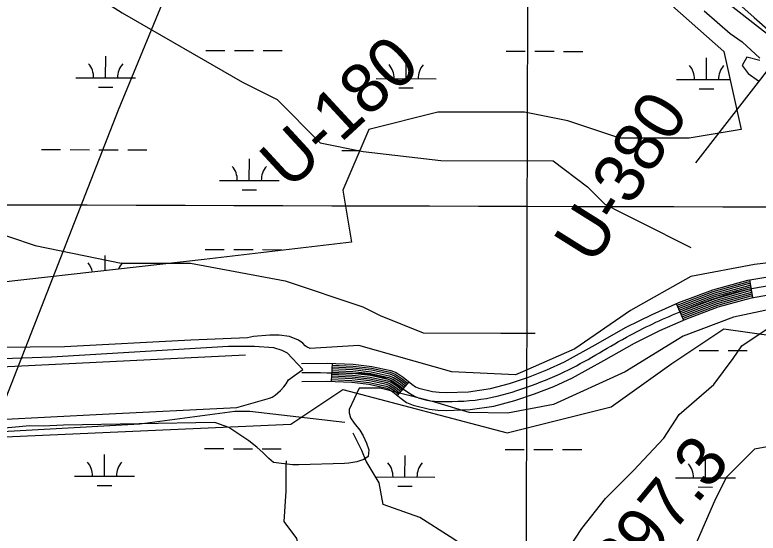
# Model space of a CAD drawing. Extents: x 3161615 to 3199515, y 867541 to 892976.
# Drawn here: x 3180664 to 3181905, y 878477 to 879343 of the extents above; entities that cross this region are included whole.
import ezdxf

# ---------------------------------------------------------------- set-up
doc = ezdxf.new("R2010")
doc.units = 0
for name, color, linetype in [('V-GRID-MAJR', 7, 'Continuous'), ('V-LEVE-TOET', 7, 'Continuous'), ('V-RIVR-RANG', 7, 'Continuous'), ('V-RIVR-RANG-IDEN', 7, 'Continuous'), ('V-ROAD-CNTR', 7, 'Continuous'), ('V-SITE-VEGE', 7, 'Continuous'), ('V-TOPO-BNDY', 7, 'Continuous'), ('V-TOPO-MINR', 7, 'Continuous'), ('V-TOPO-SHOR', 7, 'Continuous'), ('V-WETL-SWMP', 7, 'Continuous')]:
    doc.layers.add(name, color=color, linetype=linetype)

msp = doc.modelspace()

# ---------------------------------------------------------------- linework, layer by layer
at = {"layer": 'V-GRID-MAJR'}
for points in [[(3181502.949, 872964.22), (3181519.694, 879023.402), (3181536.449, 885086.049), (3181553.203, 891148.741), (3181553.2120000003, 891152.161)], [(3165838.644, 879070.158), (3171065.6580000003, 879053.813), (3176292.6750000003, 879038.2270000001), (3181519.694, 879023.402), (3186746.716, 879009.337), (3191973.739, 878996.033), (3197200.764, 878983.488), (3197200.765, 878983.488)]]:
    msp.add_spline(points, degree=3, dxfattribs=at)
at = {"layer": 'V-LEVE-TOET'}
for points in [[(3180383.489000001, 878760.057999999), (3180724.798000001, 878771.5149999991), (3181020.294000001, 878789.8459999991), (3181063.816000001, 878789.8459999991), (3181095.886000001, 878787.5569999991), (3181109.630000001, 878782.9729999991), (3181118.793000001, 878778.3899999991), (3181144.714000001, 878750.415999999)], [(3180550.665000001, 878662.503999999), (3180809.795000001, 878676.015999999), (3181034.171000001, 878687.273999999), (3181088.878000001, 878702.9679999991), (3181093.498000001, 878704.589999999), (3181098.694000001, 878707.5989999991), (3181107.148000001, 878715.312999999), (3181113.077000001, 878721.6599999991), (3181116.763000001, 878726.9169999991), (3181120.740000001, 878733.427999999), (3181144.714000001, 878750.415999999)]]:
    msp.add_lwpolyline(points, dxfattribs=at)
at = {"layer": 'V-RIVR-RANG'}
msp.add_line((3181801.181000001, 879095.8359999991), (3184051.691700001, 882002.4108999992), dxfattribs=at)
at = {"layer": 'V-ROAD-CNTR'}
for p, q in [((3181890.902181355, 878900.450171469), (3181895.744171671, 878870.8432306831)), ((3181768.539426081, 878860.6542510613), (3181780.7414016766, 878833.2483058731)), ((3181193.582575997, 878761.0294503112), (3181192.1485788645, 878731.0635102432)), ((3181321.612319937, 878730.2135119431), (3181302.5433580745, 878707.0535582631))]:
    msp.add_line(p, q, dxfattribs=at)
for points in [[(3181142.660677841, 878760.7894507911), (3181185.538592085, 878761.4134495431), (3181228.949505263, 878759.3374536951), (3181260.114442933, 878755.8324607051), (3181291.5023801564, 878748.915474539), (3181300.3853623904, 878745.5194813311), (3181312.4873381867, 878737.7254969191), (3181326.823309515, 878725.922520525), (3181332.673297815, 878721.918528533), (3181338.464286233, 878719.3295337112), (3181361.4812401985, 878713.880544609), (3181372.692217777, 878712.5525472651), (3181384.256194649, 878712.150548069), (3181421.313120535, 878713.5055453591), (3181457.999047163, 878718.9125345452), (3181490.008983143, 878727.3175177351), (3181521.644919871, 878737.9764964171), (3181552.1898587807, 878750.0274723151), (3181581.7657996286, 878763.5474452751), (3181632.810697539, 878792.053388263), (3181684.601593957, 878821.286329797), (3181728.381506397, 878842.775286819), (3181773.0724170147, 878862.6732470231), (3181829.3763044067, 878883.7852047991), (3181887.839187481, 878899.9491724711), (3181928.3561064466, 878906.5751592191)], [(3181769.759423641, 878857.9132565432), (3181774.210414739, 878859.895252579), (3181830.304302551, 878880.929210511), (3181888.4811861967, 878897.0141783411), (3181891.3841803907, 878897.489177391)], [(3181770.9794212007, 878855.173262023), (3181775.3474124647, 878857.1182581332), (3181831.2323006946, 878878.073216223), (3181889.125184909, 878894.0801842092), (3181891.8691794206, 878894.529183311)], [(3181772.199418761, 878852.4322675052), (3181776.485410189, 878854.3412636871), (3181832.1612988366, 878875.217221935), (3181889.7691836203, 878891.145190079), (3181892.3541784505, 878891.5681892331)], [(3181773.420416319, 878849.692272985), (3181777.623407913, 878851.563269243), (3181833.0892969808, 878872.361227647), (3181890.413182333, 878888.2111959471), (3181892.8381774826, 878888.6081951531)], [(3181774.640413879, 878846.9512784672), (3181778.761405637, 878848.7862747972), (3181834.017295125, 878869.5052333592), (3181891.0571810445, 878885.2762018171), (3181893.323176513, 878885.6472010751)], [(3181775.860411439, 878844.2102839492), (3181779.899403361, 878846.0092803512), (3181834.9452932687, 878866.6492390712), (3181891.701179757, 878882.3412076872), (3181893.808175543, 878882.6862069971)], [(3181143.0966769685, 878730.7935107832), (3181185.0405930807, 878731.403509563), (3181226.5535100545, 878729.417513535), (3181255.196452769, 878726.1965199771), (3181282.870397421, 878720.0975321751), (3181286.7613896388, 878718.609535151), (3181294.771373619, 878713.4515454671), (3181308.781345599, 878701.9185685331), (3181317.959327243, 878695.6345811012), (3181328.802305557, 878690.7875907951), (3181356.245250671, 878684.2906037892), (3181370.4022223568, 878682.614607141), (3181384.2821945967, 878682.1306081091), (3181424.057115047, 878683.5856051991), (3181464.0150351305, 878689.474593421), (3181498.6169659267, 878698.5615752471), (3181531.946899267, 878709.790552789), (3181563.939835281, 878722.4135275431), (3181595.337772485, 878736.7654988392), (3181647.4966681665, 878765.893440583), (3181698.5955659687, 878794.7363828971), (3181741.0954809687, 878815.5973411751), (3181784.4503942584, 878834.8993025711), (3181838.6582858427, 878855.2252619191), (3181894.275174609, 878870.603231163), (3181932.0500990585, 878876.781218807)], [(3181777.0814089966, 878841.4702894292), (3181781.037401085, 878843.2312859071), (3181835.873291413, 878863.7932447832), (3181892.3451784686, 878879.4072135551), (3181894.292174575, 878879.7262129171)], [(3181778.3014065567, 878838.7292949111), (3181782.1753988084, 878840.454291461), (3181836.802289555, 878860.9372504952), (3181892.989177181, 878876.4722194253), (3181894.777173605, 878876.7652188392)], [(3181779.521404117, 878835.9893003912), (3181783.312396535, 878837.6772970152), (3181837.730287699, 878858.081256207), (3181893.6331758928, 878873.5382252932), (3181895.2621726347, 878873.8052247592)], [(3181193.438576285, 878758.032456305), (3181228.709505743, 878756.3454596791), (3181259.6224439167, 878752.8684666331), (3181290.6393818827, 878746.033480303), (3181299.0223651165, 878742.8284867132), (3181310.7153417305, 878735.2985017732), (3181319.7053237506, 878727.8985165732)], [(3181192.865577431, 878746.0464802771), (3181227.751507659, 878744.3774836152), (3181257.655447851, 878741.0144903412), (3181287.1863887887, 878734.5065033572), (3181293.573376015, 878732.0645082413), (3181303.629355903, 878725.588521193), (3181312.0783390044, 878718.633535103)], [(3181193.0085771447, 878749.043474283), (3181227.9915071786, 878747.3694776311), (3181258.147446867, 878743.9784844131), (3181288.049387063, 878737.3884975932), (3181294.935373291, 878734.7555028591), (3181305.4003523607, 878728.0155163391), (3181313.985335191, 878720.9495304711)], [(3181193.152576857, 878752.0394682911), (3181228.2305067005, 878750.361471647), (3181258.6394458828, 878746.941478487), (3181288.912385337, 878740.2694918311), (3181296.2983705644, 878737.4464974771), (3181307.172348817, 878730.4435114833), (3181315.891331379, 878723.2655258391)], [(3181193.2955765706, 878755.0364622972), (3181228.470506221, 878753.3534656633), (3181259.1304449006, 878749.905472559), (3181289.776383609, 878743.1514860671), (3181297.660367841, 878740.137492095), (3181308.943345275, 878732.870506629), (3181317.7983275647, 878725.5825212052)], [(3181192.292578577, 878734.0605042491), (3181226.793509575, 878732.4095075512), (3181255.6884517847, 878729.1605140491), (3181283.7333956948, 878722.979526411), (3181288.1243869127, 878721.3005297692), (3181296.5433700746, 878715.8785406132), (3181304.4513542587, 878709.368553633)], [(3181192.435578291, 878737.0564982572), (3181227.032509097, 878735.4015015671), (3181256.180450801, 878732.1235081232), (3181284.5963939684, 878725.8615206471), (3181289.4863841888, 878723.9915243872), (3181298.315366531, 878718.306535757), (3181306.358350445, 878711.684549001)], [(3181192.578578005, 878740.0534922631), (3181227.2725086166, 878738.3934955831), (3181256.6714498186, 878735.0875021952), (3181285.4603922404, 878728.7435148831), (3181290.848381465, 878726.682519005), (3181300.0863629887, 878720.7335309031), (3181308.2653466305, 878714.001544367)], [(3181192.7225777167, 878743.0494862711), (3181227.511508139, 878741.385489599), (3181257.163448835, 878738.050496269), (3181286.323390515, 878731.6245091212), (3181292.2113787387, 878729.373513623), (3181301.858359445, 878723.161526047), (3181310.171342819, 878716.3175397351)]]:
    msp.add_lwpolyline(points, dxfattribs=at)
msp.add_spline([(3181142.878677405, 878745.7914807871), (3181227.751507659, 878744.3774836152), (3181287.1863887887, 878734.5065033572), (3181333.6332958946, 878705.058562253), (3181384.269194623, 878697.140578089), (3181461.007041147, 878704.1935639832), (3181526.7959095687, 878723.8835246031), (3181588.5517860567, 878750.1564720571), (3181691.5985799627, 878808.0113563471), (3181778.761405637, 878848.7862747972), (3181891.0571810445, 878885.2762018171), (3181969.525024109, 878895.0121823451), (3182042.5628780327, 878893.605185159), (3182129.453704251, 878862.2082479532), (3182187.255588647, 878804.8263627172), (3182219.8525234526, 878725.2935217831), (3182228.5845059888, 878665.2586418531), (3182190.539582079, 878564.6848430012), (3182134.5776940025, 878480.0360122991), (3182037.437888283, 878289.2633938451), (3181973.3520164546, 878091.456789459), (3181909.2811445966, 877890.6271911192), (3181841.019281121, 877673.2216259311), (3181776.6584098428, 877483.3190057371), (3181717.116528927, 877305.7643608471), (3181625.371712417, 877110.4387514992), (3181564.316834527, 876946.223079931), (3181516.565930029, 876794.515383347), (3181466.322030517, 876661.6506490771), (3181419.3741244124, 876520.897930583), (3181351.714259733, 876343.835284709), (3181283.732395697, 876183.744604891), (3181207.6705478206, 876034.8879026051), (3181135.2856925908, 875907.417157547), (3181063.758835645, 875793.6693850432), (3180985.2179927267, 875585.509801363), (3180930.5751020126, 875426.9321185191), (3180871.942219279, 875270.8194307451), (3180807.9473472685, 875086.5217993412), (3180804.012355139, 874968.200035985), (3180830.539302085, 874831.391309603), (3180789.612383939, 874606.7357589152), (3180731.187500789, 874459.7620528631), (3180620.4397222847, 874345.5512812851), (3180437.087088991, 874039.4198935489), (3180337.9082873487, 873789.7413929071), (3180301.2513606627, 873695.0575822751)], degree=3, dxfattribs=at)
at = {"layer": 'V-SITE-VEGE'}
for p, q in [((3181952.468, 878856.9779999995), (3181864.1950000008, 878838.1589999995)), ((3181864.1950000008, 878838.1589999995), (3181780.264, 878806.3119999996)), ((3181780.264, 878806.3119999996), (3181683.307, 878746.9609999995)), ((3181683.3070000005, 878746.9609999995), (3181563.196, 878691.9519999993)), ((3181239.045, 878719.4569999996), (3181222.188, 878683.5569999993)), ((3181273.775, 878719.4569999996), (3181239.045, 878719.4569999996)), ((3181364.944, 878696.2959999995), (3181273.775, 878719.4569999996)), ((3181422.828, 878678.9249999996), (3181364.944, 878696.2959999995)), ((3181222.188, 878683.5569999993), (3181222.127, 878678.1199999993)), ((3181563.196, 878691.9519999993), (3181486.501, 878677.4769999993)), ((3181222.127, 878678.1199999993), (3181224.543, 878670.0039999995)), ((3181486.501, 878677.4769999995), (3181422.828, 878678.9249999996)), ((3180997.6920000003, 878661.9809999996), (3180744.668, 878657.8829999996)), ((3181020.886, 878653.4899999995), (3180997.6920000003, 878661.9809999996)), ((3181224.543, 878670.0039999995), (3181230.716, 878660.8689999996)), ((3181230.716, 878660.8689999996), (3181239.645, 878649.0519999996)), ((3180688.588, 878656.2899999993), (3180459.779, 878635.3189999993)), ((3180711.1750000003, 878655.7539999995), (3180688.588, 878656.2899999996)), ((3180744.668, 878657.8829999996), (3180711.1750000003, 878655.7539999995)), ((3181054.522, 878631.2119999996), (3181020.886, 878653.4899999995)), ((3181239.645, 878649.0519999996), (3181245.257, 878639.6459999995)), ((3181245.257, 878639.6459999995), (3181251.2550000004, 878627.4439999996)), ((3181068.072, 878620.8779999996), (3181054.522, 878631.2119999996)), ((3181251.255, 878627.4439999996), (3181255.177, 878616.6609999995)), ((3181078.42, 878611.1419999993), (3181068.072, 878620.8779999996)), ((3181087.796, 878601.8279999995), (3181078.4200000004, 878611.1419999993)), ((3181255.177, 878616.6609999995), (3181253.795, 878605.5199999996)), ((3181095.536, 878595.4639999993), (3181087.796, 878601.8279999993)), ((3181246.764, 878600.1629999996), (3181234.861, 878596.1139999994)), ((3181253.795, 878605.5199999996), (3181246.764, 878600.1629999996)), ((3181127.703, 878591.4729999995), (3181095.536, 878595.4639999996)), ((3181138.163, 878591.3539999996), (3181127.703, 878591.4729999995)), ((3181214.332, 878593.5579999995), (3181138.163, 878591.3539999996)), ((3181221.4510000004, 878594.0349999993), (3181214.332, 878593.5579999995)), ((3181234.861, 878596.1139999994), (3181221.4510000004, 878594.0349999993))]:
    msp.add_line(p, q, dxfattribs=at)
for points in [[(3181931.787000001, 879302.1739999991), (3181850.858000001, 879365.3729999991)], [(3181815.328000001, 879349.572999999), (3181858.753000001, 879312.0469999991)], [(3181858.753000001, 879312.0469999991), (3181878.492000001, 879298.2209999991), (3181908.100000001, 879270.5689999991)], [(3181908.100000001, 879266.6209999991), (3181886.387000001, 879272.545999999), (3181878.492000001, 879258.719999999), (3181888.361000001, 879244.8929999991), (3181906.128000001, 879233.0439999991)], [(3181986.889000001, 878936.677999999), (3181899.275000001, 878926.052999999), (3181793.074000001, 878906.133999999), (3181692.188000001, 878849.033999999), (3181599.264000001, 878785.2939999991), (3181515.638000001, 878748.484999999), (3181499.702000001, 878741.4709999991), (3181393.503000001, 878746.7829999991), (3181238.187000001, 878790.6039999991), (3181156.922000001, 878785.596999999), (3181156.677000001, 878785.9019999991), (3181156.072000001, 878786.2069999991), (3181151.663000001, 878787.9519999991), (3181148.341000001, 878790.0819999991), (3181144.765000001, 878794.4439999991), (3181137.296000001, 878799.827999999), (3181122.442000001, 878805.8559999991), (3181104.897000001, 878808.1449999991), (3181089.695000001, 878808.040999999), (3181062.192000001, 878805.562999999), (3181051.991000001, 878803.7259999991), (3180957.808000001, 878799.356999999), (3180746.823000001, 878788.2259999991), (3180574.291000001, 878786.5589999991)]]:
    msp.add_lwpolyline(points, dxfattribs=at)
at = {"layer": 'V-TOPO-BNDY'}
for p, q in [((3180836.599000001, 879184.6019999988), (3181081.384000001, 879777.3219999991)), ((3180616.558000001, 878622.692999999), (3180836.599000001, 879184.6019999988))]:
    msp.add_line(p, q, dxfattribs=at)
at = {"layer": 'V-TOPO-MINR'}
msp.add_lwpolyline([(3181821.9582166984, 879407.7068851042), (3181898.5401645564, 879338.6267058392), (3181976.1537203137, 879270.7540605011), (3182055.3146879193, 879204.6927160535), (3182135.507263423, 879139.8389055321), (3182258.4239124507, 879042.7606786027), (3182278.1094057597, 879027.5958412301), (3182298.030020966, 879012.7546856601), (3182318.3033190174, 878998.3990527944), (3182338.811738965, 878984.3671017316), (3182731.640916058, 878722.5025995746), (3182794.0475449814, 878682.1221336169), (3182857.152702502, 878642.9005711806), (3182921.3056529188, 878605.4173640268), (3182986.1571319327, 878569.0930603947), (3183072.0550040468, 878522.5105573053), (3183094.641362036, 878510.6781194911), (3183117.4393338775, 878499.2847568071), (3183140.554726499, 878488.5500068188), (3183163.8817329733, 878478.2543319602), (3183202.7022876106, 878461.781741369), (3184028.489243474, 878156.7127221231)], dxfattribs=at)
at = {"layer": 'V-TOPO-SHOR'}
for points in [[(3180554.8161343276, 879520.1161731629), (3180684.3468327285, 879447.6855217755), (3180842.6267230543, 879346.3463437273), (3181044.110068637, 879230.4732349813), (3181101.688119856, 879201.4850409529), (3181173.56109967, 879129.2137243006), (3181245.593414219, 879114.6001262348), (3181375.2834473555, 879099.8271934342), (3181562.671032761, 879099.3093555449), (3181620.209250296, 879055.9067318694), (3181648.9584422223, 879026.9982052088), (3181677.7474678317, 879012.5041081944), (3181735.3255190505, 878983.515914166), (3181764.11454466, 878969.0218171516), (3181792.9035702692, 878954.5277201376)], [(3180136.2001693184, 879305.054905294), (3180121.4670702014, 879189.7793018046), (3180236.5036715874, 879088.5596248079), (3180308.4961524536, 879059.5315970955), (3180495.843904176, 879044.5993295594), (3180611.0000066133, 878986.6229415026), (3180697.406917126, 878957.5550801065), (3180841.4715462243, 878928.3278839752), (3180956.786983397, 878928.009214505), (3181115.2660421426, 878898.7421846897), (3181244.876407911, 878855.1403925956), (3181273.6654335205, 878840.6462955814), (3181345.6579143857, 878811.618267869), (3181475.387781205, 878811.259764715), (3181533.0454997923, 878811.1004299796)], [(3181049.156641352, 878774.599470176), (3180288.6859348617, 878737.0610154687), (3179293.9409129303, 878685.7554284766), (3179005.592569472, 878664.9304576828), (3178767.7246050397, 878654.7768912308), (3178710.096761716, 878665.7470482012), (3178612.9188626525, 878709.2592145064), (3178289.042324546, 878872.3178059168)], [(3181314.130658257, 878161.2492870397), (3181491.1754672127, 878330.1308727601), (3181570.713749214, 878423.6055802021), (3181610.5227238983, 878484.75736357), (3181650.30182332, 878535.0983247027), (3181697.278179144, 878581.8157615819), (3181747.8780592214, 878635.7304548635), (3181773.2128537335, 878675.300427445), (3181831.0099902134, 878725.591596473), (3181863.56195797, 878768.7452596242), (3181878.0361381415, 878790.3270704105), (3181932.189833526, 878826.2137682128)], [(3178731.429611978, 878561.1826827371), (3179117.0554387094, 878574.5315613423), (3179628.8274416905, 878594.7391100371), (3180562.301179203, 878642.6103827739), (3180872.2612087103, 878659.7719956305), (3181030.8796853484, 878680.9554695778), (3181056.1049372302, 878680.8857606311), (3181214.6138712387, 878662.429553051)], [(3181570.713749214, 878423.6055802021), (3181476.9900812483, 878413.0536769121), (3181441.023716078, 878438.3785130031), (3181390.6628381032, 878470.9503976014), (3181340.301960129, 878503.5222821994), (3181279.1003846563, 878525.3132198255), (3181271.9927540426, 878561.3692107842), (3181250.4706937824, 878597.4650354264), (3181243.313271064, 878615.5029893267), (3181228.978508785, 878644.3716823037)], [(3181956.8673722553, 878627.9456516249), (3181899.1797784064, 878617.2941641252), (3181852.2034225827, 878570.576727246), (3181834.0858013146, 878534.5904452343), (3181797.820683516, 878451.8070589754), (3181783.30666966, 878415.810818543), (3181779.623394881, 878386.9919176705), (3181754.149182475, 878296.9714413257), (3181736.06143647, 878271.7959815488), (3181718.013524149, 878261.0349514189), (3181678.3340089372, 878246.7300644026), (3181645.7919996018, 878207.180008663), (3181616.87351452, 878174.8272093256), (3181616.783888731, 878142.3947426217)], [(3180751.808567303, 878105.1450821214), (3180798.9342994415, 878205.9166301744), (3180838.743274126, 878267.0684135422), (3180878.482539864, 878302.9949450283), (3180954.2379628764, 878331.6146774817), (3181019.1526883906, 878349.4534629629), (3181062.4457694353, 878367.3519989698), (3181127.400328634, 878399.6052140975), (3181141.9143424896, 878435.6014545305), (3181134.7967534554, 878468.0538380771), (3181113.254776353, 878496.942447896), (3181116.9978016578, 878547.3829932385), (3181117.057552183, 878569.0046377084), (3181117.1173027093, 878590.6262821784), (3181117.137219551, 878597.8334970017)]]:
    msp.add_lwpolyline(points, dxfattribs=at)
at = {"layer": 'V-WETL-SWMP'}
for p, q in [((3180982.4491527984, 879283.8171970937), (3181014.4490262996, 879283.7287717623)), ((3181030.44896305, 879283.6845590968), (3181062.4488365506, 879283.5961337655)), ((3181078.4487733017, 879283.5519210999), (3181110.4486468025, 879283.4634957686)), ((3181484.3551687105, 879282.4302789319), (3181516.3550422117, 879282.3418536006)), ((3181532.354978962, 879282.2976409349), (3181564.3548524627, 879282.2092156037)), ((3181580.3547892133, 879282.165002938), (3181612.3546627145, 879282.0765776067)), ((3180815.25751043, 879237.8490213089), (3180815.3569913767, 879273.8488835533)), ((3181317.163526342, 879236.4621031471), (3181317.2630072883, 879272.4619653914)), ((3181819.0695422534, 879235.0751849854), (3181819.1690232, 879271.0750472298)), ((3180765.2577080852, 879237.987185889), (3180865.2573127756, 879237.7108567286)), ((3181267.163723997, 879236.6002677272), (3181367.1633286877, 879236.3239385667)), ((3181769.0697399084, 879235.2133495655), (3181858.4130827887, 879234.9664668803)), ((3180803.214916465, 879222.4512398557), (3180827.2148215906, 879222.3849208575)), ((3181305.120932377, 879221.064321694), (3181329.1208375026, 879220.9980026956)), ((3181807.0269482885, 879219.6774035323), (3181831.0268534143, 879219.611084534)), ((3180708.0821334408, 879118.073721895), (3180740.082006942, 879117.9852965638)), ((3180756.081943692, 879117.9410838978), (3180788.081817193, 879117.852658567)), ((3180804.081753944, 879117.8084459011), (3180836.081627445, 879117.7200205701)), ((3180852.081564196, 879117.6758079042), (3180884.0814376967, 879117.5873825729)), ((3181209.988149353, 879116.6868037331), (3181239.74090514, 879116.604587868)), ((3181055.256542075, 879066.3721806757), (3181055.3560230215, 879102.3720429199)), ((3181005.256739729, 879066.5103452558), (3181105.2563444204, 879066.2340160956)), ((3181043.213948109, 879050.9743992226), (3181067.213853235, 879050.9080802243)), ((3180981.5298521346, 878951.1434700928), (3181013.529725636, 878951.0550447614)), ((3181029.5296623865, 878951.0108320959), (3181061.5295358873, 878950.9224067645)), ((3181077.5294726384, 878950.878194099), (3181109.529346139, 878950.7897687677)), ((3180814.3671065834, 878915.6323864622), (3180814.437690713, 878941.1751565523)), ((3181761.1707878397, 878760.5466755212), (3181847.994609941, 878818.4716279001)), ((3181847.994609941, 878818.4716279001), (3181949.2884405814, 878803.9905825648)), ((3181806.9819516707, 878782.361408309), (3181838.9818017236, 878782.2729830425)), ((3181854.98172675, 878782.2287704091), (3181886.9815768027, 878782.1403451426)), ((3181659.877997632, 878688.1397316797), (3181761.1707878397, 878760.5466755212)), ((3181124.4679419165, 878659.1769844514), (3181211.290764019, 878717.1019368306)), ((3181211.290764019, 878717.1019368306), (3181486.231319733, 878644.6958179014)), ((3181486.231319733, 878644.6958179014), (3181659.877997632, 878688.1397316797)), ((3178838.1229638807, 878557.8080610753), (3181124.4679419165, 878659.1769844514)), ((3180980.6187125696, 878618.4702760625), (3181012.618562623, 878618.381850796)), ((3181028.618487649, 878618.3376381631), (3181060.618337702, 878618.2492128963)), ((3181076.618262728, 878618.2050002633), (3181108.6181127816, 878618.1165749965)), ((3181482.5243607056, 878617.083358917), (3181514.524210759, 878616.9949336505)), ((3181530.5241357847, 878616.9507210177), (3181562.5239858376, 878616.8622957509)), ((3181578.523910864, 878616.8180831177), (3181610.5237609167, 878616.729657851)), ((3180813.427217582, 878572.5021024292), (3180813.526679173, 878608.5019627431)), ((3181315.3328657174, 878571.1151852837), (3181315.4323273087, 878607.1150455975)), ((3181817.238513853, 878569.7282681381), (3181817.337975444, 878605.7281284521)), ((3180763.427451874, 878572.6402669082), (3180863.4269832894, 878572.3639379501)), ((3181265.33310001, 878571.2533497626), (3181365.332631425, 878570.9770208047)), ((3181767.2387481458, 878569.8664326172), (3181867.2382795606, 878569.5901036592)), ((3180801.3846407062, 878557.1043217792), (3180825.384528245, 878557.0380028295)), ((3181303.2902888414, 878555.7174046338), (3181327.2901763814, 878555.6510856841)), ((3181805.195936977, 878554.3304874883), (3181829.1958245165, 878554.2641685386))]:
    msp.add_line(p, q, dxfattribs=at)
msp.add_lwpolyline([(3180589.057000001, 880787.939999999), (3180675.880000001, 880657.606999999), (3180719.292000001, 880556.2379999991), (3180820.586000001, 880411.4239999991), (3180994.2320000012, 880208.684999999), (3181167.879000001, 879875.6129999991), (3181428.349000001, 879701.8359999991), (3181587.526000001, 879528.059999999), (3181717.761000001, 879397.726999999), (3181847.996000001, 879281.8759999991), (3181876.937000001, 879151.5439999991), (3181790.113000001, 879137.062999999), (3181674.349000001, 879137.062999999), (3181587.526000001, 879166.0249999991), (3181515.173000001, 879180.506999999), (3181370.467000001, 879180.506999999), (3181254.703000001, 879151.5439999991), (3181211.291000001, 879050.1739999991), (3181225.761000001, 878963.285999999), (3180979.762000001, 878934.322999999), (3180495.2690000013, 878879.572999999)], dxfattribs=at)
for centre, radius, start, end in [((3180760.0161047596, 879238.4764750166), 35.24628790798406, 359.0698546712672, 40.61351300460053), ((3180870.501540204, 879238.1711703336), 35.24628790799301, 139.0698518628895, 180.61351019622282), ((3181261.9221206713, 879237.0895568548), 35.24628790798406, 359.0698546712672, 40.61351300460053), ((3181372.4075561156, 879236.7842521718), 35.24628790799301, 139.0698518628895, 180.61351019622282), ((3181763.8281365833, 879235.7026386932), 35.24628790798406, 359.0698546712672, 40.61351300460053), ((3181874.3135720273, 879235.3973340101), 35.24628790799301, 139.0698518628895, 180.61351019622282), ((3181000.0151364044, 879066.9996343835), 35.24628790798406, 359.0698546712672, 40.61351300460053), ((3181110.5005718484, 879066.6943297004), 35.24628790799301, 139.0698518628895, 180.61351019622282), ((3180759.0968040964, 878905.8027480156), 35.24628790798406, 12.246226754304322, 40.613513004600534), ((3180869.5822395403, 878905.4974433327), 35.24628790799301, 139.0698518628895, 158.95463895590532), ((3180758.1858521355, 878573.1295559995), 35.24628790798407, 359.0698541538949, 40.613512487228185), ((3180868.67120662, 878572.8242515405), 35.24628790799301, 139.0698523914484, 180.61351072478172), ((3181260.091500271, 878571.7426388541), 35.24628790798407, 359.0698541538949, 40.613512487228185), ((3181370.5768547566, 878571.4373343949), 35.24628790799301, 139.0698523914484, 180.61351072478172), ((3181761.9971484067, 878570.3557217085), 35.24628790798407, 359.0698541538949, 40.613512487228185), ((3181872.4825028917, 878570.0504172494), 35.24628790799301, 139.0698523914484, 180.61351072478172)]:
    msp.add_arc(centre, radius, start, end, dxfattribs=at)

# ---------------------------------------------------------------- texts
at = {"layer": 'V-RIVR-RANG-IDEN'}
for s, height, rotation, p in [('U-180', 83.00000000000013, 42.69141103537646, (3181121.9279218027, 879048.8105462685)), ('U-380', 83.0000000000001, 57.98296296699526, (3181630.633863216, 878922.8183409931)), ('R-297.3', 82.99999800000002, 50.553332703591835, (3181610.0340835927, 878290.4575799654))]:
    msp.add_text(s, height=height, rotation=rotation, dxfattribs=at).set_placement(p)

doc.saveas('drawing.dxf')
